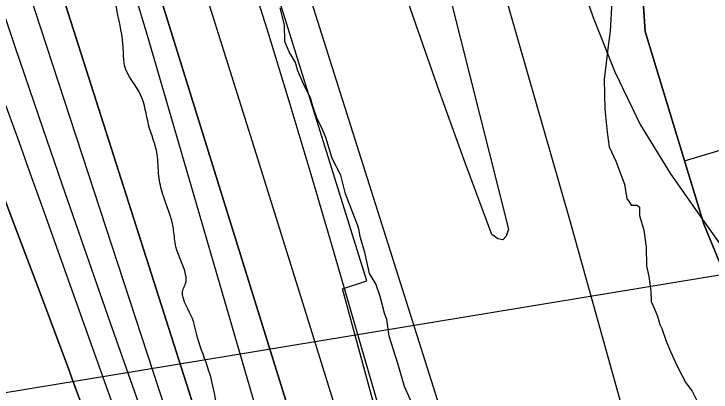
# Model space of a CAD drawing. Extents: x 3329297 to 3367176, y 649250 to 674653.
# Drawn here: x 3342417.8 to 3342887.7, y 665270.4 to 665525.4 of the extents above; entities that cross this region are included whole.
import ezdxf

# ---------------------------------------------------------------- set-up
doc = ezdxf.new("R2010")
doc.units = 0
for name, color, linetype in [('V-BORW-LINE', 7, 'Continuous'), ('V-RIVR-EDGE', 7, 'Continuous'), ('V-RIVR-RANG', 7, 'Continuous'), ('V-RRAP-RVMT', 7, 'Continuous'), ('V-SITE-VEGE', 7, 'Continuous'), ('V-TOPO-DPTH', 7, 'Continuous'), ('V-TOPO-MAJR', 7, 'Continuous'), ('V-TOPO-MINR', 7, 'Continuous'), ('V-TOPO-WATR', 7, 'Continuous')]:
    doc.layers.add(name, color=color, linetype=linetype)

msp = doc.modelspace()

# ---------------------------------------------------------------- linework, layer by layer
at = {"layer": 'V-BORW-LINE'}
msp.add_line((3342869.84, 665426.33), (3342893.76, 665433.61), dxfattribs=at)
for points in [[(3343069.37, 665437.27), (3343157.84, 665121.27), (3343197, 664803.79), (3343170.32, 664674.7), (3343102.62, 664644.41), (3343040.65, 664733.52), (3343047.48, 664883.11), (3343014.8, 664992.94), (3342986.43, 665132.42), (3342882.8, 665383.73), (3342843.32, 665513.52), (3342834.44, 665645.06), (3342769.09, 665672.3), (3342730.55, 665756.83), (3342719.33, 665922.12), (3342776.61, 665949.79), (3342894.11, 665914.3), (3342956.7, 665801.76), (3343024.35, 665598.74), (3343056.3, 665505.31), (3343069.37, 665437.27)], [(3342837.11, 665605.6), (3342843.32, 665513.52), (3342882.8, 665383.73), (3342986.43, 665132.42), (3343014.8, 664992.94), (3343047.48, 664883.11), (3343042.02, 664763.46)]]:
    msp.add_lwpolyline(points, dxfattribs=at)
at = {"layer": 'V-RIVR-EDGE'}
msp.add_spline([(3342816.41, 664076.7), (3342812.76, 664100.73), (3342811.24, 664114.69), (3342810.49, 664125.17), (3342811.67, 664129.43), (3342815.94, 664131.36), (3342822.14, 664130.96), (3342827.58, 664133.66), (3342827.98, 664138.7), (3342825.71, 664163.52), (3342823.01, 664169.35), (3342818.01, 664185.26), (3342816.5, 664200), (3342816.91, 664208.92), (3342818.1, 664220.94), (3342817.34, 664227.14), (3342814.66, 664243.44), (3342809.27, 664257.41), (3342808.51, 664264.01), (3342808.92, 664272.54), (3342814.79, 664296.18), (3342814.82, 664305.49), (3342810.59, 664319.46), (3342799.78, 664338.87), (3342790.88, 664350.14), (3342779.66, 664360.25), (3342778.51, 664365.3), (3342779.3, 664369.17), (3342779.69, 664370.72), (3342785.91, 664376.91), (3342798.35, 664388.13), (3342804.18, 664396.26), (3342807.71, 664410.21), (3342807.34, 664416.8), (3342805.02, 664421.46), (3342805.03, 664424.18), (3342805.05, 664435.04), (3342805.48, 664451.32), (3342803.59, 664468.39), (3342800.14, 664485.46), (3342800.15, 664492.05), (3342800.55, 664495.93), (3342805.6, 664499.41), (3342810.27, 664507.15), (3342811.45, 664513.74), (3342812.65, 664526.54), (3342808.84, 664554.08), (3342808.48, 664564.55), (3342811.98, 664571.52), (3342819.76, 664577.71), (3342825.21, 664588.56), (3342825.62, 664596.7), (3342825.25, 664604.07), (3342821.39, 664610.67), (3342817.54, 664623.86), (3342808.64, 664632.03), (3342807.5, 664639.01), (3342807.51, 664645.61), (3342805.59, 664651.04), (3342795.55, 664667.74), (3342786.28, 664683.28), (3342782.79, 664682.12), (3342779.3, 664685.62), (3342772.36, 664698.82), (3342765.01, 664705.82), (3342757.66, 664715.15), (3342754.96, 664720.97), (3342754.97, 664725.24), (3342756.92, 664729.5), (3342762.36, 664734.91), (3342763.16, 664745.77), (3342759.34, 664768.66), (3342756.66, 664780.69), (3342750.49, 664796.21), (3342738.91, 664818.35), (3342728.88, 664839.31), (3342718.83, 664850.59), (3342704.53, 664870.4), (3342673.21, 664906.93), (3342667.03, 664917.03), (3342662.4, 664928.67), (3342645.77, 664948.1), (3342638.82, 664957.43), (3342632.64, 664969.85), (3342630.72, 664978), (3342626.86, 664984.99), (3342614.87, 664996.66), (3342611.39, 664999.38), (3342609.84, 665001.32), (3342609.85, 665006.36), (3342606.76, 665010.25), (3342597.86, 665020.35), (3342593.22, 665025.41), (3342592.47, 665033.17), (3342590.94, 665044.42), (3342589.42, 665054.5), (3342588.28, 665065.36), (3342585.98, 665077), (3342585.23, 665086.7), (3342585.25, 665096.4), (3342584.88, 665101.05), (3342582.95, 665104.16), (3342580.25, 665109.59), (3342577.16, 665116.97), (3342577.18, 665122.79), (3342577.2, 665131.71), (3342577.22, 665142.56), (3342577.25, 665154.2), (3342576.12, 665167.77), (3342572.7, 665192.99), (3342566.93, 665215.11), (3342563.48, 665229.47), (3342558.85, 665239.95), (3342557.31, 665244.22), (3342555.4, 665255.47), (3342553.11, 665268.66), (3342549.27, 665284.57), (3342541.57, 665307.08), (3342537.34, 665321.83), (3342531.95, 665340.07), (3342533.51, 665343.55), (3342533.53, 665349.76), (3342526.98, 665368.39), (3342525.46, 665379.64), (3342523.54, 665388.18), (3342518.15, 665403.7), (3342515.47, 665416.12), (3342514.34, 665430.86), (3342508.57, 665450.65), (3342503.19, 665470.83), (3342492.38, 665490.63), (3342491.63, 665499.17), (3342490.87, 665508.48), (3342486.28, 665532.92), (3342483.6, 665545.33), (3342477.81, 665557.76), (3342475.93, 665580.26), (3342474.8, 665594.22), (3342470.17, 665605.48), (3342467.87, 665614.4), (3342467.13, 665629.53), (3342466.39, 665643.49), (3342466.82, 665662.1), (3342467.25, 665679.55), (3342463.41, 665695.46), (3342454.93, 665713.71), (3342445.67, 665732.35), (3342448.39, 665735.45), (3342449.55, 665735.05), (3342454.58, 665728.84), (3342456.13, 665730.38), (3342456.13, 665730.77), (3342455.37, 665734.65), (3342442.22, 665750.97), (3342428.7, 665771.56), (3342413.65, 665800.68), (3342398.6, 665832.52), (3342380.47, 665869.41), (3342358.86, 665914.06), (3342350, 665938.51), (3342337.27, 665963.36), (3342312.2, 666021.59), (3342297.17, 666058.47), (3342281.74, 666092.64), (3342274.81, 666112.43), (3342267.5, 666136.11), (3342262.92, 666165.98), (3342261.43, 666190.8), (3342261.45, 666198.56), (3342257.57, 666197.79), (3342255.25, 666199.74), (3342252.93, 666205.17), (3342252.57, 666212.54), (3342252.58, 666219.13), (3342250.29, 666232.71), (3342241.82, 666258.33), (3342236.07, 666285.87), (3342231.81, 666288.99), (3342227.55, 666291.71), (3342219.05, 666302.59), (3342218.67, 666306.86), (3342219.07, 666312.29), (3342210.16, 666314.25), (3342205.13, 666318.91), (3342203.98, 666324.35), (3342203.99, 666330.16), (3342202.08, 666339.09), (3342191.65, 666356.56), (3342180.04, 666369), (3342175.41, 666377.55), (3342164.99, 666396.96), (3342154.58, 666421.81), (3342139.95, 666463.34), (3342130.7, 666487.79), (3342122.99, 666506.43), (3342111.8, 666527.4), (3342098.68, 666554.19), (3342094.83, 666565.83), (3342092.54, 666581.74), (3342088.69, 666594.54), (3342085.25, 666612.78), (3342082.17, 666622.09), (3342072.89, 666631.81), (3342063.22, 666645.41), (3342057.44, 666657.83), (3342049.73, 666678.02), (3342048.22, 666693.14), (3342050.17, 666696.63), (3342050.96, 666704.38), (3342046.71, 666709.05), (3342039.36, 666716.82), (3342032.41, 666729.25), (3342015.81, 666761.09), (3342003.06, 666780.9), (3341996.09, 666786.35), (3341994.95, 666792.55), (3341992.63, 666796.44), (3341982.97, 666811.97), (3341967.13, 666835.28), (3341953.59, 666848.89), (3341946.63, 666857.44), (3341940.45, 666867.92), (3341935.81, 666874.14), (3341919.16, 666884.26), (3341915.69, 666890.09), (3341911.45, 666900.18), (3341899.85, 666913.78), (3341894.82, 666921.16), (3341889.03, 666931.65), (3341869.32, 666956.91), (3341855.01, 666974.78), (3341848.82, 666978.67), (3341839.53, 666986.84), (3341829.09, 667000.44), (3341821.76, 667015.19), (3341819.07, 667024.89), (3341817.15, 667031.1), (3341806.31, 667038.89), (3341788.13, 667056.77), (3341778.46, 667069.98), (3341769.56, 667076.21), (3341762.98, 667079.71), (3341756.02, 667089.04), (3341748.29, 667099.53), (3341738.62, 667112.35), (3341730.89, 667120.12), (3341719.29, 667133.73), (3341714.66, 667143.05), (3341706.55, 667156.64), (3341694.95, 667171.79), (3341682.22, 667198.97), (3341673.73, 667217.22), (3341665.66, 667244.77), (3341658.35, 667270.77), (3341654.5, 667280.86), (3341646.79, 667297.56), (3341633.67, 667325.51), (3341621.31, 667347.26), (3341603.92, 667370.57), (3341601.61, 667379.11), (3341595.05, 667392.31), (3341586.57, 667412.5), (3341578.1, 667435.79), (3341568.43, 667448.22), (3341554.13, 667467.65), (3341537.52, 667492.51), (3341516.66, 667523.97), (3341476.08, 667581.85), (3341429.71, 667650.22), (3341398.03, 667697.22), (3341370.98, 667737.23), (3341354.76, 667763.64), (3341343.55, 667778.41), (3341338.9, 667782.3), (3341332.33, 667790.07), (3341325.39, 667805.99), (3341317.65, 667814.15), (3341305.28, 667827.37), (3341300.64, 667833.19), (3341282.89, 667869.69), (3341259.72, 667911.24), (3341224.58, 667969.5), (3341190.57, 668018.45), (3341159.67, 668067), (3341126.02, 668105.48), (3341085.81, 668151.72), (3341034.77, 668213.12), (3340998.8, 668250.83), (3340967.07, 668282.32), (3340929.92, 668312.66), (3340887.35, 668349.99), (3340852.52, 668378), (3340818.08, 668406.01), (3340783.64, 668439.06), (3340747.67, 668475.99), (3340722.92, 668504.36), (3340704.36, 668525.73), (3340693.92, 668537.01), (3340680.75, 668543.24), (3340672.61, 668546.75), (3340664.48, 668552.59), (3340650.93, 668563.48), (3340645.91, 668568.92), (3340640.88, 668576.69), (3340634.7, 668584.08), (3340619.62, 668601.57), (3340609.54, 668604.69), (3340603.74, 668608.97), (3340599.1, 668614.41), (3340595.62, 668621.01), (3340589.43, 668627.24), (3340567.76, 668645.9), (3340549.95, 668659.13), (3340496.93, 668702.7), (3340430.76, 668760.64), (3340383.93, 668798.76), (3340346.77, 668824.45), (3340316.96, 668845.08), (3340289.86, 668863.37), (3340255.41, 668891.77), (3340209.37, 668936.09), (3340181.13, 668962.92), (3340159.06, 668977.32), (3340134.29, 668996.39), (3340120.75, 669009.22), (3340113.4, 669017.77), (3340109.92, 669023.59), (3340107.6, 669025.92), (3340099.85, 669026.72), (3340094.42, 669027.9), (3340089.39, 669030.24), (3340085.14, 669036.45), (3340084.76, 669043.04), (3340082.06, 669046.15), (3340066.19, 669058.99), (3340051.1, 669071.44), (3340041.8, 669077.66), (3339987.61, 669116.19), (3339929.52, 669149.3), (3339882.28, 669177.34), (3339823.8, 669212), (3339768.82, 669245.87), (3339704.94, 669289.46), (3339659.64, 669320.6), (3339613.98, 669359.49), (3339576.03, 669382.85), (3339562.87, 669392.97), (3339559.39, 669394.53), (3339555.89, 669394.15), (3339553.17, 669389.89), (3339550.84, 669388.73), (3339546.19, 669392.24), (3339540.39, 669395.35), (3339537.28, 669393.03), (3339533.01, 669392.66), (3339518.67, 669398.12), (3339507.83, 669404.74), (3339498.93, 669411.35), (3339490.01, 669411.38), (3339486.53, 669416.04), (3339483.43, 669417.6), (3339473.36, 669420.73), (3339460.58, 669427.74), (3339447.8, 669435.52), (3339435.41, 669443.31), (3339423.8, 669453.42), (3339413.36, 669464.7), (3339407.94, 669471.3), (3339393.62, 669479.48), (3339378.13, 669489.21), (3339357.61, 669502.45), (3339355.67, 669504.78), (3339358.39, 669506.33), (3339359.56, 669509.43), (3339359.18, 669510.98), (3339356.48, 669515.25), (3339347.17, 669516.82), (3339341.34, 669512.57), (3339338.24, 669513.36), (3339320.82, 669525.81), (3339311.15, 669534.75), (3339296.06, 669548.75), (3339293.35, 669550.31), (3339286.37, 669549.16), (3339280.93, 669546.46), (3339277.05, 669546.47), (3339268.14, 669549.98), (3339250.71, 669559.72), (3339229.04, 669575.67), (3339210.84, 669586.97), (3339202.33, 669595.13), (3339200.4, 669599.4), (3339200.02, 669604.83), (3339198.1, 669611.04), (3339183.01, 669622.71), (3339166.35, 669632.45)], degree=3, dxfattribs=at)
at = {"layer": 'V-RIVR-RANG'}
msp.add_line((3343230.46, 665404.68), (3341885.57, 665183.27), dxfattribs=at)
at = {"layer": 'V-RRAP-RVMT'}
for p, q in [((3342655.55, 665345.37), (3342579.02, 665592.05)), ((3342639.15, 665340.09), (3342655.55, 665345.37)), ((3342672.85, 665216.51), (3342639.15, 665340.09))]:
    msp.add_line(p, q, dxfattribs=at)
at = {"layer": 'V-SITE-VEGE'}
for points in [[(3342619.24, 665463.15), (3342617.76, 665468.79), (3342613.41, 665477.23), (3342609.05, 665487.09), (3342607.56, 665492.73), (3342603.23, 665499.75), (3342600.32, 665506.79), (3342600.18, 665518.11), (3342597.21, 665529.4)], [(3342820.76, 665533.52), (3342819.58, 665513.69), (3342818.29, 665503.77), (3342817.01, 665492.43), (3342815.73, 665481.09), (3342815.97, 665461.28), (3342817.57, 665445.74), (3342819.11, 665435.85), (3342823.47, 665426), (3342829.32, 665410.5), (3342830.85, 665400.61), (3342832.29, 665399.21), (3342833.74, 665396.4), (3342837.98, 665396.45), (3342839.41, 665395.06), (3342839.48, 665389.4), (3342842.43, 665379.53), (3342843.98, 665368.22), (3342844.14, 665355.49), (3342845.64, 665348.43), (3342847.17, 665338.54), (3342847.26, 665331.47), (3342848.71, 665328.66), (3342851.62, 665321.61), (3342853.11, 665315.97), (3342854.56, 665313.16), (3342857.49, 665304.7), (3342860.4, 665297.66), (3342864.77, 665287.81), (3342870.57, 665276.56), (3342874.88, 665270.95), (3342879.23, 665262.51)], [(3342686.77, 665261.6), (3342680.96, 665274.27), (3342676.53, 665289.78), (3342670.65, 665308.11), (3342669.09, 665319.41), (3342667.63, 665323.64), (3342664.66, 665334.92), (3342661.73, 665343.38), (3342657.4, 665350.4), (3342654.4, 665364.52), (3342651.45, 665374.39), (3342649.95, 665381.45), (3342641.19, 665403.98), (3342638.2, 665416.68), (3342632.4, 665427.93), (3342627.99, 665442.03), (3342625.07, 665449.07), (3342622.17, 665454.7), (3342619.24, 665463.15)]]:
    msp.add_lwpolyline(points, dxfattribs=at)
at = {"layer": 'V-TOPO-DPTH'}
for points in [[(3342746.37, 664570.09), (3342482.89, 665316.86), (3342466.6, 665363.34), (3342450.45, 665409.86), (3342434.5, 665456.45), (3342418.69, 665503.09), (3342389.48, 665589.87), (3342388.36, 665593.15), (3342387.23, 665596.42), (3342386.07, 665599.68), (3342384.89, 665602.94), (3342366.55, 665653.18), (3342356.03, 665681.5), (3342345.29, 665709.73), (3342334.24, 665737.84), (3342322.98, 665765.86), (3342010.97, 666529.7)], [(3342746.37, 664570.09), (3342482.89, 665316.86), (3342466.6, 665363.34), (3342450.45, 665409.86), (3342434.5, 665456.45), (3342418.69, 665503.09), (3342389.48, 665589.87), (3342388.36, 665593.15), (3342387.23, 665596.42), (3342386.07, 665599.68), (3342384.89, 665602.94), (3342366.55, 665653.18), (3342356.03, 665681.5), (3342345.29, 665709.73), (3342334.24, 665737.84), (3342322.98, 665765.86), (3342010.97, 666529.7)], [(3342213.91, 666344.24), (3342248.03, 666262.65), (3342280.72, 666180.47), (3342312.47, 666097.91), (3342483.02, 665642.52), (3342485.21, 665636.51), (3342487.34, 665630.48), (3342489.35, 665624.41), (3342491.3, 665618.32), (3342634.58, 665157.16), (3342664.89, 665059.88), (3342695.3, 664962.62), (3342725.85, 664865.41), (3342756.5, 664768.24), (3342817.37, 664575.8), (3342817.87, 664573.91), (3342818.26, 664571.02), (3342818.28, 664568.1), (3342772.99, 663696.25)], [(3342041.88, 666339.59), (3342068.54, 666278.3), (3342094.09, 666216.54), (3342118.9, 666154.46), (3342320.82, 665635.53), (3342331.54, 665607.96), (3342342.24, 665580.38), (3342352.91, 665552.79), (3342363.57, 665525.2), (3342380.15, 665482.26), (3342398.99, 665433.16), (3342417.73, 665384.01), (3342436.29, 665334.8), (3342454.74, 665285.55), (3342456.85, 665279.88), (3342476.2, 665227.73), (3342495.46, 665175.55), (3342514.59, 665123.32), (3342533.63, 665071.06), (3342718.12, 664562.58)], [(3342718.12, 664562.58), (3342533.63, 665071.06), (3342514.59, 665123.32), (3342495.46, 665175.55), (3342476.2, 665227.73), (3342456.85, 665279.88), (3342454.74, 665285.55), (3342436.29, 665334.8), (3342417.73, 665384.01), (3342398.99, 665433.16), (3342380.15, 665482.26), (3342363.57, 665525.2), (3342352.91, 665552.79), (3342342.24, 665580.38), (3342331.54, 665607.96), (3342320.82, 665635.53), (3342118.9, 666154.46), (3342094.09, 666216.54), (3342068.54, 666278.3), (3342041.88, 666339.59)], [(3342162.24, 666335.77), (3342410.61, 665656.31), (3342418.95, 665633.05), (3342427.09, 665609.73), (3342434.94, 665586.3), (3342442.6, 665562.81), (3342703.31, 664745.72), (3342712.82, 664716.35), (3342722.51, 664687.04), (3342732.45, 664657.82), (3342742.57, 664628.66), (3342762.18, 664572.94), (3342762.76, 664571.81), (3342763.49, 664570.82), (3342765.55, 664569.42), (3342770.48, 664567.43), (3342773.46, 664565.47), (3342775.75, 664563.07), (3342776.99, 664559.99), (3342777.54, 664556.46), (3342752.36, 663979.79), (3342746.15, 663858.52), (3342738.73, 663737.33)], [(3342738.73, 663737.33), (3342746.15, 663858.52), (3342752.36, 663979.79), (3342777.54, 664556.46), (3342776.99, 664559.99), (3342775.75, 664563.07), (3342773.46, 664565.47), (3342770.48, 664567.43), (3342765.55, 664569.42), (3342763.49, 664570.82), (3342762.76, 664571.81), (3342762.18, 664572.94), (3342742.57, 664628.66), (3342732.45, 664657.82), (3342722.51, 664687.04), (3342712.82, 664716.35), (3342703.31, 664745.72), (3342442.6, 665562.81), (3342434.94, 665586.3), (3342427.09, 665609.73), (3342418.95, 665633.05), (3342410.61, 665656.31), (3342162.24, 666335.77)]]:
    msp.add_lwpolyline(points, dxfattribs=at)
at = {"layer": 'V-TOPO-MAJR'}
for points in [[(3342885.39, 664605.4), (3342841.6, 664783.22), (3342815.62, 664884.47), (3342788.33, 664985.35), (3342759.08, 665085.67), (3342728.52, 665185.63), (3342579.45, 665656.82), (3342578.14, 665660.87), (3342576.81, 665664.92), (3342575.45, 665668.95), (3342574.06, 665672.98), (3342544.39, 665757.57), (3342527.76, 665803.74), (3342510.63, 665849.72), (3342492.72, 665895.4), (3342474.3, 665940.88), (3342197.2, 666608.87)], [(3342538.19, 666307.58), (3342543.36, 666274.22), (3342549.51, 666241.06), (3342557.13, 666208.21), (3342565.72, 666175.57), (3342688.89, 665746.73), (3342694.28, 665727.96), (3342699.67, 665709.19), (3342705.06, 665690.42), (3342710.45, 665671.65), (3342792.23, 665386.68), (3342828.98, 665255.42), (3342864.58, 665123.87), (3342898.46, 664991.86), (3342931.2, 664859.55), (3342987.87, 664623.95)]]:
    msp.add_lwpolyline(points, dxfattribs=at)
at = {"layer": 'V-TOPO-MINR'}
for points in [[(3342781.67, 663507.75), (3342840.16, 664572.02), (3342839.86, 664575.67), (3342839.73, 664576.18), (3342714.04, 664997.71), (3342681.72, 665105.22), (3342649.08, 665212.63), (3342615.94, 665319.89), (3342582.49, 665427.05), (3342527.81, 665600.81), (3342521.29, 665620.96), (3342514.57, 665641.05), (3342507.55, 665661.02), (3342500.32, 665680.93), (3342438.57, 665846.96), (3342399.38, 665949.45), (3342358.95, 666051.43), (3342316.65, 666152.66), (3342273.11, 666253.38), (3342138.95, 666556.06)], [(3342790.17, 663312.79), (3342862.06, 664575.94), (3342862.06, 664576.02), (3342862.06, 664576.17), (3342862.02, 664576.48), (3342862, 664576.56), (3342632.01, 665369.62), (3342618.1, 665417), (3342603.97, 665464.31), (3342589.53, 665511.54), (3342574.88, 665558.69), (3342567.67, 665581.62), (3342556.18, 665617.17), (3342544.32, 665652.59), (3342531.89, 665687.81), (3342519.08, 665722.9), (3342511.04, 665744.42), (3342493.52, 665790), (3342475.45, 665835.37), (3342456.57, 665880.4), (3342437.14, 665925.21), (3342160.51, 666547.74)], [(3342746.37, 664570.09), (3342482.89, 665316.86), (3342466.6, 665363.34), (3342450.45, 665409.86), (3342434.5, 665456.45), (3342418.69, 665503.09), (3342389.48, 665589.87), (3342388.36, 665593.15), (3342387.23, 665596.42), (3342386.07, 665599.68), (3342384.89, 665602.94), (3342366.55, 665653.18), (3342356.03, 665681.5), (3342345.29, 665709.73), (3342334.24, 665737.84), (3342322.98, 665765.86), (3342010.97, 666529.7)], [(3342732.25, 664566.34), (3342446.55, 665368.48), (3342438.14, 665392.03), (3342429.71, 665415.57), (3342421.24, 665439.09), (3342412.75, 665462.61), (3342410.15, 665469.8), (3342402.86, 665489.68), (3342395.48, 665509.53), (3342387.94, 665529.33), (3342380.3, 665549.08), (3342372.58, 665568.81), (3342364.86, 665588.53), (3342357.12, 665608.25), (3342349.38, 665627.96), (3341997.45, 666523)], [(3342729.91, 664749.91), (3342718.84, 664786.06), (3342508.73, 665507.69), (3342502.95, 665527.3), (3342497.08, 665546.89), (3342491.08, 665566.44), (3342485, 665585.96), (3342484.98, 665586.01), (3342478.71, 665605.44), (3342472.25, 665624.8), (3342465.51, 665644.07), (3342458.59, 665663.28), (3342451.46, 665682.41), (3342444.25, 665701.51), (3342436.9, 665720.56), (3342429.47, 665739.58), (3342164.01, 666412.35)], [(3342772.99, 663696.25), (3342818.28, 664568.1), (3342818.26, 664571.02), (3342817.87, 664573.91), (3342817.37, 664575.8), (3342756.5, 664768.24), (3342725.85, 664865.41), (3342695.3, 664962.62), (3342664.89, 665059.88), (3342634.58, 665157.16), (3342491.3, 665618.32), (3342489.35, 665624.41), (3342487.34, 665630.48), (3342485.21, 665636.51), (3342483.02, 665642.52), (3342312.47, 666097.91), (3342280.72, 666180.47), (3342248.03, 666262.65), (3342213.91, 666344.24)], [(3342718.12, 664562.58), (3342533.63, 665071.06), (3342514.59, 665123.32), (3342495.46, 665175.55), (3342476.2, 665227.73), (3342456.85, 665279.88), (3342454.74, 665285.55), (3342436.29, 665334.8), (3342417.73, 665384.01), (3342398.99, 665433.16), (3342380.15, 665482.26), (3342363.57, 665525.2), (3342352.91, 665552.79), (3342342.24, 665580.38), (3342331.54, 665607.96), (3342320.82, 665635.53), (3342118.9, 666154.46), (3342094.09, 666216.54), (3342068.54, 666278.3), (3342041.88, 666339.59)], [(3342755.41, 664573.39), (3342681.43, 664782.34), (3342644.07, 664889.11), (3342607.23, 664996.06), (3342571.18, 665103.28), (3342535.66, 665210.68), (3342416.17, 665576.38), (3342411.73, 665589.75), (3342407.19, 665603.08), (3342402.52, 665616.37), (3342397.76, 665629.63), (3342323.34, 665833.29), (3342280.26, 665947.94), (3342235.78, 666062.03), (3342189.2, 666175.28), (3342141.23, 666287.97)], [(3342747.28, 665373.06), (3342743.94, 665373.77), (3342739.92, 665376.63), (3342721.92, 665425.04), (3342704.32, 665473.59), (3342687.33, 665522.35), (3342670.75, 665571.27), (3342642.98, 665654.87), (3342637.96, 665670.01), (3342632.95, 665685.14), (3342627.95, 665700.29), (3342622.95, 665715.43), (3342509.88, 666058.79)], [(3342576.41, 665985.31), (3342668.22, 665706.81), (3342669.5, 665702.8), (3342670.72, 665698.77), (3342671.85, 665694.71), (3342672.92, 665690.63), (3342751.26, 665380.2), (3342749.61, 665375.56), (3342747.28, 665373.06)], [(3342812.07, 665837.83), (3342764.36, 665819.75), (3342749.93, 665809.96), (3342739.6, 665797.98), (3342735.39, 665782.73), (3342735.28, 665765.29), (3342741.54, 665738.27), (3342743.1, 665731.83), (3342744.73, 665725.41), (3342746.47, 665719.01), (3342748.29, 665712.64), (3342761.99, 665666.14), (3342770.9, 665636.6), (3342780.07, 665607.14), (3342789.62, 665577.79), (3342799.43, 665548.53), (3342808.22, 665522.86), (3342822.85, 665486.27), (3342839.81, 665450.93), (3342860.24, 665417.48), (3342882.98, 665385.28), (3342905.84, 665353.13)]]:
    msp.add_lwpolyline(points, dxfattribs=at)
at = {"layer": 'V-TOPO-WATR'}
msp.add_lwpolyline([(3342738.73, 663737.33), (3342746.15, 663858.52), (3342752.36, 663979.79), (3342777.54, 664556.46), (3342776.99, 664559.99), (3342775.75, 664563.07), (3342773.46, 664565.47), (3342770.48, 664567.43), (3342765.55, 664569.42), (3342763.49, 664570.82), (3342762.76, 664571.81), (3342762.18, 664572.94), (3342742.57, 664628.66), (3342732.45, 664657.82), (3342722.51, 664687.04), (3342712.82, 664716.35), (3342703.31, 664745.72), (3342442.6, 665562.81), (3342434.94, 665586.3), (3342427.09, 665609.73), (3342418.95, 665633.05), (3342410.61, 665656.31), (3342162.24, 666335.77)], dxfattribs=at)

doc.saveas('drawing.dxf')
